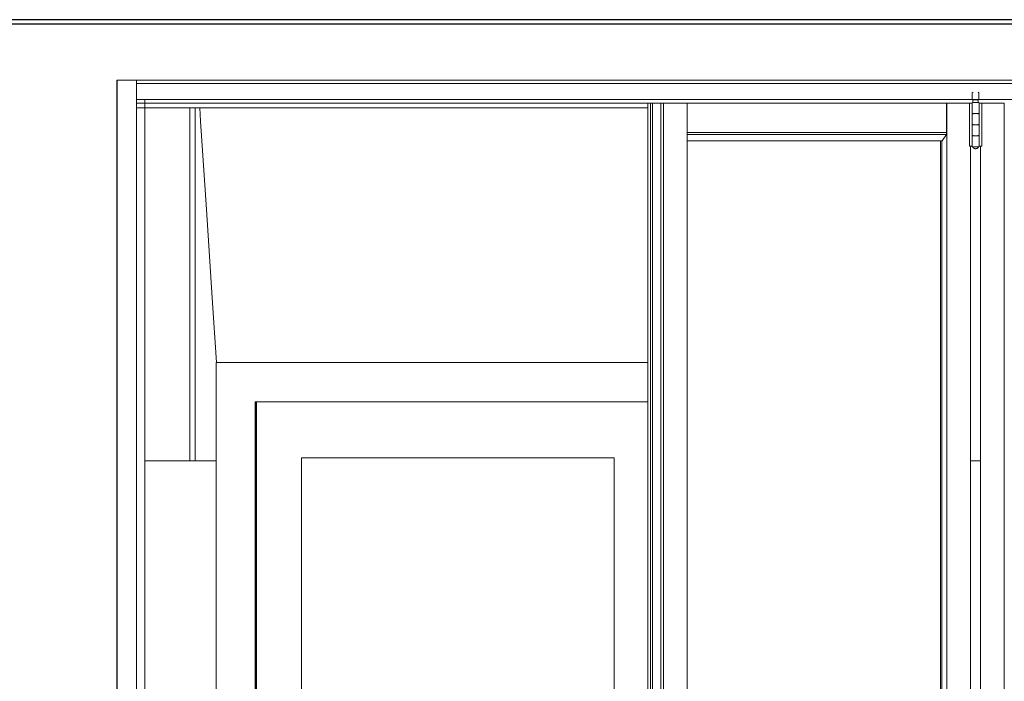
# Model space of a CAD drawing. Header units: inches. Extents: x 424 to 2043, y -237 to 445.
# Tile 722 of 965: x 858.05 to 860.28, y 213.6 to 215.1. Entities that reach past the tile are written whole.
import ezdxf

# ---------------------------------------------------------------- set-up
doc = ezdxf.new("R2010")
doc.units = ezdxf.units.IN
doc.header["$MEASUREMENT"] = 0
for name, color, linetype, lineweight in [('A-DOOR', 31, 'Continuous', 9), ('A-DOOR-FRAM', 31, 'Continuous', 9), ('A-GENM', 13, 'Continuous', 9), ('A-WALL', 113, 'Continuous', 9), ('S-STRS', 31, 'Continuous', 9)]:
    doc.layers.add(name, color=color, linetype=linetype, lineweight=lineweight)

# ---------------------------------------------------------------- blocks, each defined once
blk = doc.blocks.new('Generic Models 1 - Generic Models 1-135348-Section 1')
at = {"layer": 'A-GENM', "lineweight": 25}
blk.add_line((-87.4168, 0), (-119.6678, 0), dxfattribs=at)
blk = doc.blocks.new('Generic Models 7 - Generic Models 7-166682-Section 1')
at = {"layer": 'A-GENM', "lineweight": 25}
for p, q in [((-82.4615, 0), (-119.6678, 0)), ((-82.4615, -0.01), (-119.6678, -0.01))]:
    blk.add_line(p, q, dxfattribs=at)
blk = doc.blocks.new('M_Single-Louvered - 0914 x 2134mm-227719-Section 1')
at = {"layer": 'A-DOOR'}
for p, q in [((-118.3031, -0.866), (-118.3031, -2.937)), ((-118.2012, -1.958), (-118.2012, -0.993)), ((-118.2012, -0.993), (-117.4919, -0.993)), ((-118.201, -0.993), (-118.201, -1.958)), ((-117.4919, -0.993), (-117.4919, -1.958)), ((-117.4919, -1.958), (-118.2012, -1.958)), ((-118.2012, -2.746), (-118.2012, -2.136)), ((-118.2012, -2.136), (-117.4919, -2.136)), ((-118.201, -2.136), (-118.201, -2.746)), ((-117.4919, -2.136), (-117.4919, -2.746)), ((-117.4919, -2.746), (-118.2012, -2.746))]:
    blk.add_line(p, q, dxfattribs=at)
at = {"layer": 'A-DOOR-FRAM'}
for p, q in [((-117.4157, -0.777), (-118.395, -0.777)), ((-118.395, -0.777), (-118.395, -2.937)), ((-118.3061, -2.937), (-118.3061, -0.866)), ((-118.3061, -0.866), (-117.4157, -0.866)), ((-118.3053, -0.866), (-118.3053, -2.937))]:
    blk.add_line(p, q, dxfattribs=at)
blk = doc.blocks.new('5-panel_Bi-fold_external_door_10806 - Type 1-239811-Section 1')
at = {"layer": 'A-DOOR'}
for p, q in [((-118.6197, -0.137), (-118.6197, -3)), ((-118.5758, -0.1521), (-118.5757, -0.1479)), ((-118.5757, -0.145), (-118.5757, -0.137)), ((-118.5757, -0.137), (-118.5757, -0.145)), ((-113.6638, -0.145), (-118.5757, -0.145)), ((-118.5758, -0.1758), (-118.5758, -0.1579)), ((-118.5758, -0.1784), (-118.5758, -0.1773)), ((-116.6782, -0.164), (-116.6802, -0.166)), ((-116.6802, -0.166), (-116.6802, -0.1798)), ((-116.6647, -0.166), (-116.6667, -0.164)), ((-116.6647, -0.1798), (-116.6647, -0.166)), ((-118.5758, -0.181), (-113.6639, -0.181)), ((-118.5757, -0.181), (-118.5757, -2.9564)), ((-118.5755, -0.181), (-118.5755, -2.9564)), ((-118.5755, -0.2), (-118.5755, -0.1896)), ((-117.4157, -0.1896), (-118.5755, -0.1896)), ((-117.4157, -0.2), (-118.5755, -0.2)), ((-118.5565, -2.9564), (-118.5565, -0.181)), ((-117.4157, -0.189), (-117.4101, -0.189)), ((-117.4157, -0.189), (-117.4157, -2.95)), ((-117.4101, -0.189), (-117.4051, -0.189)), ((-117.4101, -0.189), (-117.4101, -2.95)), ((-117.4051, -0.189), (-117.3862, -0.189)), ((-117.4051, -0.189), (-117.4051, -1.6445)), ((-117.3862, -0.189), (-117.3805, -0.189)), ((-117.3862, -2.95), (-117.3862, -0.189)), ((-117.3805, -0.189), (-117.3265, -0.189)), ((-117.3805, -0.189), (-117.3805, -2.95)), ((-117.3265, -0.189), (-116.7383, -0.189)), ((-117.3265, -0.189), (-117.3265, -2.95)), ((-116.7383, -0.189), (-116.7383, -0.2554)), ((-116.7376, -0.189), (-116.6865, -0.189)), ((-116.7376, -2.95), (-116.7376, -0.189)), ((-116.6865, -0.189), (-116.6822, -0.189)), ((-116.6865, -0.287), (-116.6865, -0.189)), ((-116.6822, -0.189), (-116.6805, -0.189)), ((-116.6805, -0.189), (-116.6795, -0.189)), ((-116.6805, -0.287), (-116.6805, -0.189)), ((-116.6805, -0.189), (-116.6805, -0.212)), ((-116.6802, -0.1798), (-116.6785, -0.1815)), ((-116.6785, -0.1815), (-116.6785, -0.188)), ((-116.6725, -0.1815), (-116.6777, -0.1815)), ((-116.6725, -0.188), (-116.6776, -0.188)), ((-116.6673, -0.1815), (-116.6725, -0.1815)), ((-116.6673, -0.188), (-116.6725, -0.188)), ((-116.6665, -0.1815), (-116.6647, -0.1798)), ((-116.6665, -0.188), (-116.6665, -0.1815)), ((-116.6654, -0.189), (-116.6647, -0.189)), ((-116.6645, -0.212), (-116.6645, -0.189)), ((-116.6645, -0.189), (-116.6627, -0.189)), ((-116.6645, -0.189), (-116.6645, -0.287)), ((-116.6627, -0.189), (-116.6584, -0.189)), ((-116.6584, -0.189), (-116.6077, -0.189)), ((-116.6584, -0.189), (-116.6584, -0.287)), ((-116.6077, -2.95), (-116.6077, -0.189)), ((-116.6805, -0.214), (-116.6805, -0.237)), ((-116.6783, -0.214), (-116.6783, -0.212)), ((-116.6724, -0.213), (-116.6725, -0.213)), ((-116.6725, -0.213), (-116.6724, -0.213)), ((-116.6666, -0.212), (-116.6666, -0.214)), ((-116.6645, -0.237), (-116.6645, -0.214)), ((-116.6805, -0.239), (-116.6805, -0.262)), ((-116.6783, -0.239), (-116.6783, -0.237)), ((-116.6724, -0.238), (-116.6725, -0.238)), ((-116.6725, -0.238), (-116.6724, -0.238)), ((-116.6666, -0.237), (-116.6666, -0.239)), ((-116.6645, -0.262), (-116.6645, -0.239)), ((-117.3265, -0.2554), (-116.7383, -0.2554)), ((-117.3265, -0.2604), (-116.7384, -0.2604)), ((-116.7384, -0.2604), (-116.7481, -0.2743)), ((-116.7383, -0.2554), (-116.7384, -0.2604)), ((-116.6805, -0.264), (-116.6805, -0.287)), ((-116.6783, -0.264), (-116.6783, -0.262)), ((-116.6724, -0.263), (-116.6725, -0.263)), ((-116.6725, -0.263), (-116.6724, -0.263)), ((-116.6666, -0.262), (-116.6666, -0.264)), ((-116.6645, -0.287), (-116.6645, -0.264)), ((-117.3265, -0.2743), (-116.7481, -0.2743)), ((-116.7523, -2.8352), (-116.7523, -0.2743)), ((-116.7487, -2.8352), (-116.7487, -0.2743)), ((-116.6822, -0.287), (-116.6865, -0.287)), ((-116.6836, -2.852), (-116.6836, -0.287)), ((-116.6805, -0.287), (-116.6822, -0.287)), ((-116.6795, -0.287), (-116.6805, -0.287)), ((-116.6725, -0.288), (-116.6785, -0.288)), ((-116.6664, -0.288), (-116.6725, -0.288)), ((-116.6647, -0.287), (-116.6654, -0.287)), ((-116.6627, -0.287), (-116.6645, -0.287)), ((-116.6584, -0.287), (-116.6627, -0.287)), ((-116.6612, -2.852), (-116.6612, -0.287))]:
    blk.add_line(p, q, dxfattribs=at)
at = {"layer": 'A-DOOR', "flags": 128}
for points in [[(-116.6805, -0.189), (-116.6805, -0.189), (-116.6805, -0.1889), (-116.6805, -0.1889), (-116.6805, -0.1888), (-116.6804, -0.1888), (-116.6804, -0.1888), (-116.6804, -0.1887), (-116.6804, -0.1887), (-116.6804, -0.1886), (-116.6804, -0.1886), (-116.6804, -0.1886), (-116.6804, -0.1885), (-116.6803, -0.1885), (-116.6803, -0.1885), (-116.6803, -0.1884), (-116.6803, -0.1884), (-116.6802, -0.1884), (-116.6802, -0.1883), (-116.6802, -0.1883), (-116.6802, -0.1883), (-116.6801, -0.1883), (-116.6801, -0.1882), (-116.6801, -0.1882), (-116.68, -0.1882), (-116.68, -0.1882), (-116.68, -0.1881), (-116.6799, -0.1881), (-116.6799, -0.1881), (-116.6799, -0.1881), (-116.6798, -0.1881), (-116.6798, -0.1881), (-116.6798, -0.188), (-116.6797, -0.188), (-116.6797, -0.188), (-116.6796, -0.188), (-116.6796, -0.188), (-116.6796, -0.188), (-116.6795, -0.188), (-116.6795, -0.188), (-116.6795, -0.188)], [(-116.6725, -0.188), (-116.6728, -0.188), (-116.6731, -0.188), (-116.6733, -0.188), (-116.6736, -0.188), (-116.6739, -0.188), (-116.6742, -0.188), (-116.6744, -0.188), (-116.6747, -0.188), (-116.675, -0.188), (-116.6752, -0.188), (-116.6755, -0.188), (-116.6757, -0.188), (-116.676, -0.188), (-116.6762, -0.188), (-116.6764, -0.188), (-116.6767, -0.188), (-116.6769, -0.188), (-116.6771, -0.188), (-116.6773, -0.188), (-116.6775, -0.188), (-116.6777, -0.188), (-116.6779, -0.188), (-116.6781, -0.188), (-116.6782, -0.188), (-116.6784, -0.188), (-116.6785, -0.188), (-116.6787, -0.188), (-116.6788, -0.188), (-116.6789, -0.188), (-116.679, -0.188), (-116.6791, -0.188), (-116.6792, -0.188), (-116.6793, -0.188), (-116.6793, -0.188), (-116.6794, -0.188), (-116.6794, -0.188), (-116.6794, -0.188), (-116.6795, -0.188), (-116.6795, -0.188)], [(-116.6795, -0.188), (-116.6795, -0.188), (-116.6794, -0.188), (-116.6794, -0.188), (-116.6794, -0.188), (-116.6793, -0.188), (-116.6793, -0.188), (-116.6792, -0.188), (-116.6791, -0.188), (-116.679, -0.188), (-116.6789, -0.188), (-116.6788, -0.188), (-116.6787, -0.188), (-116.6785, -0.188), (-116.6784, -0.188), (-116.6782, -0.188), (-116.6781, -0.188), (-116.6779, -0.188), (-116.6777, -0.188)], [(-116.6655, -0.188), (-116.6655, -0.188), (-116.6655, -0.188), (-116.6655, -0.188), (-116.6656, -0.188), (-116.6656, -0.188), (-116.6657, -0.188), (-116.6657, -0.188), (-116.6658, -0.188), (-116.6659, -0.188), (-116.666, -0.188), (-116.6661, -0.188), (-116.6663, -0.188), (-116.6664, -0.188), (-116.6665, -0.188), (-116.6667, -0.188), (-116.6669, -0.188), (-116.667, -0.188), (-116.6672, -0.188), (-116.6674, -0.188), (-116.6676, -0.188), (-116.6678, -0.188), (-116.668, -0.188), (-116.6682, -0.188), (-116.6685, -0.188), (-116.6687, -0.188), (-116.6689, -0.188), (-116.6692, -0.188), (-116.6694, -0.188), (-116.6697, -0.188), (-116.6699, -0.188), (-116.6702, -0.188), (-116.6705, -0.188), (-116.6707, -0.188), (-116.671, -0.188), (-116.6713, -0.188), (-116.6716, -0.188), (-116.6718, -0.188), (-116.6721, -0.188), (-116.6724, -0.188), (-116.6725, -0.188)], [(-116.6672, -0.188), (-116.6671, -0.188), (-116.6669, -0.188), (-116.6667, -0.188), (-116.6666, -0.188), (-116.6664, -0.188), (-116.6663, -0.188), (-116.6662, -0.188), (-116.666, -0.188), (-116.6659, -0.188), (-116.6658, -0.188), (-116.6658, -0.188), (-116.6657, -0.188), (-116.6656, -0.188), (-116.6656, -0.188), (-116.6655, -0.188), (-116.6655, -0.188), (-116.6655, -0.188), (-116.6655, -0.188)], [(-116.6655, -0.188), (-116.6654, -0.188), (-116.6654, -0.188), (-116.6653, -0.188), (-116.6653, -0.188), (-116.6653, -0.188), (-116.6652, -0.188), (-116.6652, -0.188), (-116.6652, -0.1881), (-116.6651, -0.1881), (-116.6651, -0.1881), (-116.665, -0.1881), (-116.665, -0.1881), (-116.665, -0.1881), (-116.6649, -0.1882), (-116.6649, -0.1882), (-116.6649, -0.1882), (-116.6648, -0.1882), (-116.6648, -0.1882), (-116.6648, -0.1883), (-116.6647, -0.1883), (-116.6647, -0.1883), (-116.6647, -0.1884), (-116.6647, -0.1884), (-116.6646, -0.1884), (-116.6646, -0.1885), (-116.6646, -0.1885), (-116.6646, -0.1885), (-116.6646, -0.1886), (-116.6645, -0.1886), (-116.6645, -0.1886), (-116.6645, -0.1887), (-116.6645, -0.1887), (-116.6645, -0.1888), (-116.6645, -0.1888), (-116.6645, -0.1888), (-116.6645, -0.1889), (-116.6645, -0.1889), (-116.6645, -0.1889), (-116.6645, -0.189), (-116.6645, -0.189)], [(-116.6795, -0.213), (-116.6795, -0.213), (-116.6795, -0.213), (-116.6796, -0.213), (-116.6796, -0.213), (-116.6797, -0.213), (-116.6797, -0.213), (-116.6797, -0.213), (-116.6798, -0.2129), (-116.6798, -0.2129), (-116.6799, -0.2129), (-116.6799, -0.2129), (-116.6799, -0.2129), (-116.68, -0.2129), (-116.68, -0.2128), (-116.68, -0.2128), (-116.6801, -0.2128), (-116.6801, -0.2128), (-116.6801, -0.2128), (-116.6802, -0.2127), (-116.6802, -0.2127), (-116.6802, -0.2127), (-116.6802, -0.2126), (-116.6803, -0.2126), (-116.6803, -0.2126), (-116.6803, -0.2125), (-116.6803, -0.2125), (-116.6803, -0.2125), (-116.6804, -0.2124), (-116.6804, -0.2124), (-116.6804, -0.2124), (-116.6804, -0.2123), (-116.6804, -0.2123), (-116.6804, -0.2122), (-116.6804, -0.2122), (-116.6805, -0.2122), (-116.6805, -0.2121), (-116.6805, -0.2121), (-116.6805, -0.2121), (-116.6805, -0.212), (-116.6805, -0.212)], [(-116.6805, -0.214), (-116.6805, -0.214), (-116.6805, -0.2139), (-116.6805, -0.2139), (-116.6805, -0.2138), (-116.6804, -0.2138), (-116.6804, -0.2138), (-116.6804, -0.2137), (-116.6804, -0.2137), (-116.6804, -0.2136), (-116.6804, -0.2136), (-116.6804, -0.2136), (-116.6804, -0.2135), (-116.6803, -0.2135), (-116.6803, -0.2135), (-116.6803, -0.2134), (-116.6803, -0.2134), (-116.6802, -0.2134), (-116.6802, -0.2133), (-116.6802, -0.2133), (-116.6802, -0.2133), (-116.6801, -0.2133), (-116.6801, -0.2132), (-116.6801, -0.2132), (-116.68, -0.2132), (-116.68, -0.2132), (-116.68, -0.2131), (-116.6799, -0.2131), (-116.6799, -0.2131), (-116.6799, -0.2131), (-116.6798, -0.2131), (-116.6798, -0.2131), (-116.6798, -0.213), (-116.6797, -0.213), (-116.6797, -0.213), (-116.6796, -0.213), (-116.6796, -0.213), (-116.6796, -0.213), (-116.6795, -0.213), (-116.6795, -0.213), (-116.6795, -0.213)], [(-116.6725, -0.213), (-116.6728, -0.213), (-116.6731, -0.213), (-116.6733, -0.213), (-116.6736, -0.213), (-116.6739, -0.213), (-116.6742, -0.213), (-116.6744, -0.213), (-116.6747, -0.213), (-116.675, -0.213), (-116.6752, -0.213), (-116.6755, -0.213), (-116.6757, -0.213), (-116.676, -0.213), (-116.6762, -0.213), (-116.6764, -0.213), (-116.6767, -0.213), (-116.6769, -0.213), (-116.6771, -0.213), (-116.6773, -0.213), (-116.6775, -0.213), (-116.6777, -0.213), (-116.6779, -0.213), (-116.6781, -0.213), (-116.6782, -0.213), (-116.6784, -0.213), (-116.6785, -0.213), (-116.6787, -0.213), (-116.6788, -0.213), (-116.6789, -0.213), (-116.679, -0.213), (-116.6791, -0.213), (-116.6792, -0.213), (-116.6793, -0.213), (-116.6793, -0.213), (-116.6794, -0.213), (-116.6794, -0.213), (-116.6794, -0.213), (-116.6795, -0.213), (-116.6795, -0.213)], [(-116.6795, -0.213), (-116.6795, -0.213), (-116.6794, -0.213), (-116.6794, -0.213), (-116.6794, -0.213), (-116.6793, -0.213), (-116.6793, -0.213), (-116.6792, -0.213), (-116.6791, -0.213), (-116.679, -0.213), (-116.6789, -0.213), (-116.6788, -0.213), (-116.6787, -0.213), (-116.6785, -0.213), (-116.6784, -0.213), (-116.6782, -0.213), (-116.6781, -0.213), (-116.6779, -0.213), (-116.6777, -0.213), (-116.6775, -0.213), (-116.6773, -0.213), (-116.6771, -0.213), (-116.6769, -0.213), (-116.6767, -0.213), (-116.6765, -0.213), (-116.6762, -0.213), (-116.676, -0.213), (-116.6758, -0.213), (-116.6755, -0.213), (-116.6753, -0.213), (-116.675, -0.213), (-116.6747, -0.213), (-116.6745, -0.213), (-116.6742, -0.213), (-116.6739, -0.213), (-116.6737, -0.213), (-116.6734, -0.213), (-116.6731, -0.213), (-116.6728, -0.213), (-116.6725, -0.213), (-116.6724, -0.213)], [(-116.6724, -0.213), (-116.6727, -0.213), (-116.673, -0.213), (-116.6733, -0.213), (-116.6736, -0.213), (-116.6738, -0.213), (-116.6741, -0.213), (-116.6744, -0.213), (-116.6746, -0.213), (-116.6749, -0.213), (-116.6752, -0.213), (-116.6754, -0.213), (-116.6757, -0.213), (-116.6759, -0.213), (-116.6762, -0.213), (-116.6764, -0.213), (-116.6766, -0.213), (-116.6768, -0.213), (-116.6771, -0.213), (-116.6773, -0.213), (-116.6775, -0.213), (-116.6777, -0.213), (-116.6778, -0.213), (-116.678, -0.213), (-116.6782, -0.213), (-116.6783, -0.213), (-116.6785, -0.213), (-116.6786, -0.213), (-116.6788, -0.213), (-116.6789, -0.213), (-116.679, -0.213), (-116.6791, -0.213), (-116.6792, -0.213), (-116.6792, -0.213), (-116.6793, -0.213), (-116.6794, -0.213), (-116.6794, -0.213), (-116.6794, -0.213), (-116.6795, -0.213), (-116.6795, -0.213)], [(-116.6795, -0.213), (-116.6795, -0.213), (-116.6794, -0.213), (-116.6794, -0.213), (-116.6794, -0.213), (-116.6793, -0.213), (-116.6793, -0.213), (-116.6792, -0.213), (-116.6791, -0.213), (-116.679, -0.213), (-116.6789, -0.213), (-116.6788, -0.213), (-116.6787, -0.213), (-116.6785, -0.213), (-116.6784, -0.213), (-116.6782, -0.213), (-116.6781, -0.213), (-116.6779, -0.213), (-116.6777, -0.213), (-116.6775, -0.213), (-116.6773, -0.213), (-116.6771, -0.213), (-116.6769, -0.213), (-116.6767, -0.213), (-116.6765, -0.213), (-116.6762, -0.213), (-116.676, -0.213), (-116.6758, -0.213), (-116.6755, -0.213), (-116.6753, -0.213), (-116.675, -0.213), (-116.6747, -0.213), (-116.6745, -0.213), (-116.6742, -0.213), (-116.6739, -0.213), (-116.6737, -0.213), (-116.6734, -0.213), (-116.6731, -0.213), (-116.6728, -0.213), (-116.6725, -0.213), (-116.6725, -0.213)], [(-116.6655, -0.213), (-116.6655, -0.213), (-116.6655, -0.213), (-116.6655, -0.213), (-116.6656, -0.213), (-116.6656, -0.213), (-116.6657, -0.213), (-116.6657, -0.213), (-116.6658, -0.213), (-116.6659, -0.213), (-116.666, -0.213), (-116.6661, -0.213), (-116.6663, -0.213), (-116.6664, -0.213), (-116.6665, -0.213), (-116.6667, -0.213), (-116.6669, -0.213), (-116.667, -0.213), (-116.6672, -0.213), (-116.6674, -0.213), (-116.6676, -0.213), (-116.6678, -0.213), (-116.668, -0.213), (-116.6682, -0.213), (-116.6685, -0.213), (-116.6687, -0.213), (-116.6689, -0.213), (-116.6692, -0.213), (-116.6694, -0.213), (-116.6697, -0.213), (-116.6699, -0.213), (-116.6702, -0.213), (-116.6705, -0.213), (-116.6707, -0.213), (-116.671, -0.213), (-116.6713, -0.213), (-116.6716, -0.213), (-116.6718, -0.213), (-116.6721, -0.213), (-116.6724, -0.213), (-116.6725, -0.213)], [(-116.6725, -0.213), (-116.6722, -0.213), (-116.6719, -0.213), (-116.6717, -0.213), (-116.6714, -0.213), (-116.6711, -0.213), (-116.6708, -0.213), (-116.6706, -0.213), (-116.6703, -0.213), (-116.67, -0.213), (-116.6698, -0.213), (-116.6695, -0.213), (-116.6693, -0.213), (-116.669, -0.213), (-116.6688, -0.213), (-116.6685, -0.213), (-116.6683, -0.213), (-116.6681, -0.213), (-116.6679, -0.213), (-116.6677, -0.213), (-116.6675, -0.213), (-116.6673, -0.213), (-116.6671, -0.213), (-116.6669, -0.213), (-116.6667, -0.213), (-116.6666, -0.213), (-116.6664, -0.213), (-116.6663, -0.213), (-116.6662, -0.213), (-116.6661, -0.213), (-116.666, -0.213), (-116.6659, -0.213), (-116.6658, -0.213), (-116.6657, -0.213), (-116.6656, -0.213), (-116.6656, -0.213), (-116.6655, -0.213), (-116.6655, -0.213), (-116.6655, -0.213), (-116.6655, -0.213)], [(-116.6724, -0.213), (-116.6722, -0.213), (-116.6719, -0.213), (-116.6716, -0.213), (-116.6713, -0.213), (-116.671, -0.213), (-116.6708, -0.213), (-116.6705, -0.213), (-116.6702, -0.213), (-116.67, -0.213), (-116.6697, -0.213), (-116.6695, -0.213), (-116.6692, -0.213), (-116.669, -0.213), (-116.6687, -0.213), (-116.6685, -0.213), (-116.6683, -0.213), (-116.668, -0.213), (-116.6678, -0.213), (-116.6676, -0.213), (-116.6674, -0.213), (-116.6672, -0.213), (-116.6671, -0.213), (-116.6669, -0.213), (-116.6667, -0.213), (-116.6666, -0.213), (-116.6664, -0.213), (-116.6663, -0.213), (-116.6662, -0.213), (-116.666, -0.213), (-116.6659, -0.213), (-116.6658, -0.213), (-116.6658, -0.213), (-116.6657, -0.213), (-116.6656, -0.213), (-116.6656, -0.213), (-116.6655, -0.213), (-116.6655, -0.213), (-116.6655, -0.213), (-116.6655, -0.213)], [(-116.6655, -0.213), (-116.6655, -0.213), (-116.6655, -0.213), (-116.6655, -0.213), (-116.6656, -0.213), (-116.6656, -0.213), (-116.6657, -0.213), (-116.6657, -0.213), (-116.6658, -0.213), (-116.6659, -0.213), (-116.666, -0.213), (-116.6661, -0.213), (-116.6663, -0.213), (-116.6664, -0.213), (-116.6665, -0.213), (-116.6667, -0.213), (-116.6669, -0.213), (-116.667, -0.213), (-116.6672, -0.213), (-116.6674, -0.213), (-116.6676, -0.213), (-116.6678, -0.213), (-116.668, -0.213), (-116.6682, -0.213), (-116.6685, -0.213), (-116.6687, -0.213), (-116.6689, -0.213), (-116.6692, -0.213), (-116.6694, -0.213), (-116.6697, -0.213), (-116.6699, -0.213), (-116.6702, -0.213), (-116.6705, -0.213), (-116.6707, -0.213), (-116.671, -0.213), (-116.6713, -0.213), (-116.6716, -0.213), (-116.6718, -0.213), (-116.6721, -0.213), (-116.6724, -0.213), (-116.6724, -0.213)], [(-116.6645, -0.212), (-116.6645, -0.212), (-116.6645, -0.2121), (-116.6645, -0.2121), (-116.6645, -0.2122), (-116.6645, -0.2122), (-116.6645, -0.2122), (-116.6645, -0.2123), (-116.6645, -0.2123), (-116.6645, -0.2124), (-116.6645, -0.2124), (-116.6646, -0.2124), (-116.6646, -0.2125), (-116.6646, -0.2125), (-116.6646, -0.2125), (-116.6646, -0.2126), (-116.6647, -0.2126), (-116.6647, -0.2126), (-116.6647, -0.2127), (-116.6647, -0.2127), (-116.6648, -0.2127), (-116.6648, -0.2127), (-116.6648, -0.2128), (-116.6649, -0.2128), (-116.6649, -0.2128), (-116.6649, -0.2128), (-116.665, -0.2129), (-116.665, -0.2129), (-116.665, -0.2129), (-116.6651, -0.2129), (-116.6651, -0.2129), (-116.6651, -0.2129), (-116.6652, -0.213), (-116.6652, -0.213), (-116.6653, -0.213), (-116.6653, -0.213), (-116.6653, -0.213), (-116.6654, -0.213), (-116.6654, -0.213), (-116.6655, -0.213), (-116.6655, -0.213)], [(-116.6655, -0.213), (-116.6654, -0.213), (-116.6654, -0.213), (-116.6653, -0.213), (-116.6653, -0.213), (-116.6653, -0.213), (-116.6652, -0.213), (-116.6652, -0.213), (-116.6652, -0.2131), (-116.6651, -0.2131), (-116.6651, -0.2131), (-116.665, -0.2131), (-116.665, -0.2131), (-116.665, -0.2131), (-116.6649, -0.2132), (-116.6649, -0.2132), (-116.6649, -0.2132), (-116.6648, -0.2132), (-116.6648, -0.2132), (-116.6648, -0.2133), (-116.6647, -0.2133), (-116.6647, -0.2133), (-116.6647, -0.2134), (-116.6647, -0.2134), (-116.6646, -0.2134), (-116.6646, -0.2135), (-116.6646, -0.2135), (-116.6646, -0.2135), (-116.6646, -0.2136), (-116.6645, -0.2136), (-116.6645, -0.2136), (-116.6645, -0.2137), (-116.6645, -0.2137), (-116.6645, -0.2138), (-116.6645, -0.2138), (-116.6645, -0.2138), (-116.6645, -0.2139), (-116.6645, -0.2139), (-116.6645, -0.2139), (-116.6645, -0.214), (-116.6645, -0.214)], [(-116.6795, -0.238), (-116.6795, -0.238), (-116.6795, -0.238), (-116.6796, -0.238), (-116.6796, -0.238), (-116.6797, -0.238), (-116.6797, -0.238), (-116.6797, -0.238), (-116.6798, -0.2379), (-116.6798, -0.2379), (-116.6799, -0.2379), (-116.6799, -0.2379), (-116.6799, -0.2379), (-116.68, -0.2379), (-116.68, -0.2378), (-116.68, -0.2378), (-116.6801, -0.2378), (-116.6801, -0.2378), (-116.6801, -0.2378), (-116.6802, -0.2377), (-116.6802, -0.2377), (-116.6802, -0.2377), (-116.6802, -0.2376), (-116.6803, -0.2376), (-116.6803, -0.2376), (-116.6803, -0.2375), (-116.6803, -0.2375), (-116.6803, -0.2375), (-116.6804, -0.2374), (-116.6804, -0.2374), (-116.6804, -0.2374), (-116.6804, -0.2373), (-116.6804, -0.2373), (-116.6804, -0.2372), (-116.6804, -0.2372), (-116.6805, -0.2372), (-116.6805, -0.2371), (-116.6805, -0.2371), (-116.6805, -0.2371), (-116.6805, -0.237), (-116.6805, -0.237)], [(-116.6805, -0.239), (-116.6805, -0.239), (-116.6805, -0.2389), (-116.6805, -0.2389), (-116.6805, -0.2388), (-116.6804, -0.2388), (-116.6804, -0.2388), (-116.6804, -0.2387), (-116.6804, -0.2387), (-116.6804, -0.2386), (-116.6804, -0.2386), (-116.6804, -0.2386), (-116.6804, -0.2385), (-116.6803, -0.2385), (-116.6803, -0.2385), (-116.6803, -0.2384), (-116.6803, -0.2384), (-116.6802, -0.2384), (-116.6802, -0.2383), (-116.6802, -0.2383), (-116.6802, -0.2383), (-116.6801, -0.2383), (-116.6801, -0.2382), (-116.6801, -0.2382), (-116.68, -0.2382), (-116.68, -0.2382), (-116.68, -0.2381), (-116.6799, -0.2381), (-116.6799, -0.2381), (-116.6799, -0.2381), (-116.6798, -0.2381), (-116.6798, -0.2381), (-116.6798, -0.238), (-116.6797, -0.238), (-116.6797, -0.238), (-116.6796, -0.238), (-116.6796, -0.238), (-116.6796, -0.238), (-116.6795, -0.238), (-116.6795, -0.238), (-116.6795, -0.238)], [(-116.6725, -0.238), (-116.6728, -0.238), (-116.6731, -0.238), (-116.6733, -0.238), (-116.6736, -0.238), (-116.6739, -0.238), (-116.6742, -0.238), (-116.6744, -0.238), (-116.6747, -0.238), (-116.675, -0.238), (-116.6752, -0.238), (-116.6755, -0.238), (-116.6757, -0.238), (-116.676, -0.238), (-116.6762, -0.238), (-116.6764, -0.238), (-116.6767, -0.238), (-116.6769, -0.238), (-116.6771, -0.238), (-116.6773, -0.238), (-116.6775, -0.238), (-116.6777, -0.238), (-116.6779, -0.238), (-116.6781, -0.238), (-116.6782, -0.238), (-116.6784, -0.238), (-116.6785, -0.238), (-116.6787, -0.238), (-116.6788, -0.238), (-116.6789, -0.238), (-116.679, -0.238), (-116.6791, -0.238), (-116.6792, -0.238), (-116.6793, -0.238), (-116.6793, -0.238), (-116.6794, -0.238), (-116.6794, -0.238), (-116.6794, -0.238), (-116.6795, -0.238), (-116.6795, -0.238)], [(-116.6795, -0.238), (-116.6795, -0.238), (-116.6794, -0.238), (-116.6794, -0.238), (-116.6794, -0.238), (-116.6793, -0.238), (-116.6793, -0.238), (-116.6792, -0.238), (-116.6791, -0.238), (-116.679, -0.238), (-116.6789, -0.238), (-116.6788, -0.238), (-116.6787, -0.238), (-116.6785, -0.238), (-116.6784, -0.238), (-116.6782, -0.238), (-116.6781, -0.238), (-116.6779, -0.238), (-116.6777, -0.238), (-116.6775, -0.238), (-116.6773, -0.238), (-116.6771, -0.238), (-116.6769, -0.238), (-116.6767, -0.238), (-116.6765, -0.238), (-116.6762, -0.238), (-116.676, -0.238), (-116.6758, -0.238), (-116.6755, -0.238), (-116.6753, -0.238), (-116.675, -0.238), (-116.6747, -0.238), (-116.6745, -0.238), (-116.6742, -0.238), (-116.6739, -0.238), (-116.6737, -0.238), (-116.6734, -0.238), (-116.6731, -0.238), (-116.6728, -0.238), (-116.6725, -0.238), (-116.6724, -0.238)], [(-116.6724, -0.238), (-116.6727, -0.238), (-116.673, -0.238), (-116.6733, -0.238), (-116.6736, -0.238), (-116.6738, -0.238), (-116.6741, -0.238), (-116.6744, -0.238), (-116.6746, -0.238), (-116.6749, -0.238), (-116.6752, -0.238), (-116.6754, -0.238), (-116.6757, -0.238), (-116.6759, -0.238), (-116.6762, -0.238), (-116.6764, -0.238), (-116.6766, -0.238), (-116.6768, -0.238), (-116.6771, -0.238), (-116.6773, -0.238), (-116.6775, -0.238), (-116.6777, -0.238), (-116.6778, -0.238), (-116.678, -0.238), (-116.6782, -0.238), (-116.6783, -0.238), (-116.6785, -0.238), (-116.6786, -0.238), (-116.6788, -0.238), (-116.6789, -0.238), (-116.679, -0.238), (-116.6791, -0.238), (-116.6792, -0.238), (-116.6792, -0.238), (-116.6793, -0.238), (-116.6794, -0.238), (-116.6794, -0.238), (-116.6794, -0.238), (-116.6795, -0.238), (-116.6795, -0.238)], [(-116.6795, -0.238), (-116.6795, -0.238), (-116.6794, -0.238), (-116.6794, -0.238), (-116.6794, -0.238), (-116.6793, -0.238), (-116.6793, -0.238), (-116.6792, -0.238), (-116.6791, -0.238), (-116.679, -0.238), (-116.6789, -0.238), (-116.6788, -0.238), (-116.6787, -0.238), (-116.6785, -0.238), (-116.6784, -0.238), (-116.6782, -0.238), (-116.6781, -0.238), (-116.6779, -0.238), (-116.6777, -0.238), (-116.6775, -0.238), (-116.6773, -0.238), (-116.6771, -0.238), (-116.6769, -0.238), (-116.6767, -0.238), (-116.6765, -0.238), (-116.6762, -0.238), (-116.676, -0.238), (-116.6758, -0.238), (-116.6755, -0.238), (-116.6753, -0.238), (-116.675, -0.238), (-116.6747, -0.238), (-116.6745, -0.238), (-116.6742, -0.238), (-116.6739, -0.238), (-116.6737, -0.238), (-116.6734, -0.238), (-116.6731, -0.238), (-116.6728, -0.238), (-116.6725, -0.238), (-116.6725, -0.238)], [(-116.6655, -0.238), (-116.6655, -0.238), (-116.6655, -0.238), (-116.6655, -0.238), (-116.6656, -0.238), (-116.6656, -0.238), (-116.6657, -0.238), (-116.6657, -0.238), (-116.6658, -0.238), (-116.6659, -0.238), (-116.666, -0.238), (-116.6661, -0.238), (-116.6663, -0.238), (-116.6664, -0.238), (-116.6665, -0.238), (-116.6667, -0.238), (-116.6669, -0.238), (-116.667, -0.238), (-116.6672, -0.238), (-116.6674, -0.238), (-116.6676, -0.238), (-116.6678, -0.238), (-116.668, -0.238), (-116.6682, -0.238), (-116.6685, -0.238), (-116.6687, -0.238), (-116.6689, -0.238), (-116.6692, -0.238), (-116.6694, -0.238), (-116.6697, -0.238), (-116.6699, -0.238), (-116.6702, -0.238), (-116.6705, -0.238), (-116.6707, -0.238), (-116.671, -0.238), (-116.6713, -0.238), (-116.6716, -0.238), (-116.6718, -0.238), (-116.6721, -0.238), (-116.6724, -0.238), (-116.6725, -0.238)], [(-116.6725, -0.238), (-116.6722, -0.238), (-116.6719, -0.238), (-116.6717, -0.238), (-116.6714, -0.238), (-116.6711, -0.238), (-116.6708, -0.238), (-116.6706, -0.238), (-116.6703, -0.238), (-116.67, -0.238), (-116.6698, -0.238), (-116.6695, -0.238), (-116.6693, -0.238), (-116.669, -0.238), (-116.6688, -0.238), (-116.6685, -0.238), (-116.6683, -0.238), (-116.6681, -0.238), (-116.6679, -0.238), (-116.6677, -0.238), (-116.6675, -0.238), (-116.6673, -0.238), (-116.6671, -0.238), (-116.6669, -0.238), (-116.6667, -0.238), (-116.6666, -0.238), (-116.6664, -0.238), (-116.6663, -0.238), (-116.6662, -0.238), (-116.6661, -0.238), (-116.666, -0.238), (-116.6659, -0.238), (-116.6658, -0.238), (-116.6657, -0.238), (-116.6656, -0.238), (-116.6656, -0.238), (-116.6655, -0.238), (-116.6655, -0.238), (-116.6655, -0.238), (-116.6655, -0.238)], [(-116.6724, -0.238), (-116.6722, -0.238), (-116.6719, -0.238), (-116.6716, -0.238), (-116.6713, -0.238), (-116.671, -0.238), (-116.6708, -0.238), (-116.6705, -0.238), (-116.6702, -0.238), (-116.67, -0.238), (-116.6697, -0.238), (-116.6695, -0.238), (-116.6692, -0.238), (-116.669, -0.238), (-116.6687, -0.238), (-116.6685, -0.238), (-116.6683, -0.238), (-116.668, -0.238), (-116.6678, -0.238), (-116.6676, -0.238), (-116.6674, -0.238), (-116.6672, -0.238), (-116.6671, -0.238), (-116.6669, -0.238), (-116.6667, -0.238), (-116.6666, -0.238), (-116.6664, -0.238), (-116.6663, -0.238), (-116.6662, -0.238), (-116.666, -0.238), (-116.6659, -0.238), (-116.6658, -0.238), (-116.6658, -0.238), (-116.6657, -0.238), (-116.6656, -0.238), (-116.6656, -0.238), (-116.6655, -0.238), (-116.6655, -0.238), (-116.6655, -0.238), (-116.6655, -0.238)], [(-116.6655, -0.238), (-116.6655, -0.238), (-116.6655, -0.238), (-116.6655, -0.238), (-116.6656, -0.238), (-116.6656, -0.238), (-116.6657, -0.238), (-116.6657, -0.238), (-116.6658, -0.238), (-116.6659, -0.238), (-116.666, -0.238), (-116.6661, -0.238), (-116.6663, -0.238), (-116.6664, -0.238), (-116.6665, -0.238), (-116.6667, -0.238), (-116.6669, -0.238), (-116.667, -0.238), (-116.6672, -0.238), (-116.6674, -0.238), (-116.6676, -0.238), (-116.6678, -0.238), (-116.668, -0.238), (-116.6682, -0.238), (-116.6685, -0.238), (-116.6687, -0.238), (-116.6689, -0.238), (-116.6692, -0.238), (-116.6694, -0.238), (-116.6697, -0.238), (-116.6699, -0.238), (-116.6702, -0.238), (-116.6705, -0.238), (-116.6707, -0.238), (-116.671, -0.238), (-116.6713, -0.238), (-116.6716, -0.238), (-116.6718, -0.238), (-116.6721, -0.238), (-116.6724, -0.238), (-116.6724, -0.238)], [(-116.6645, -0.237), (-116.6645, -0.237), (-116.6645, -0.2371), (-116.6645, -0.2371), (-116.6645, -0.2372), (-116.6645, -0.2372), (-116.6645, -0.2372), (-116.6645, -0.2373), (-116.6645, -0.2373), (-116.6645, -0.2374), (-116.6645, -0.2374), (-116.6646, -0.2374), (-116.6646, -0.2375), (-116.6646, -0.2375), (-116.6646, -0.2375), (-116.6646, -0.2376), (-116.6647, -0.2376), (-116.6647, -0.2376), (-116.6647, -0.2377), (-116.6647, -0.2377), (-116.6648, -0.2377), (-116.6648, -0.2377), (-116.6648, -0.2378), (-116.6649, -0.2378), (-116.6649, -0.2378), (-116.6649, -0.2378), (-116.665, -0.2379), (-116.665, -0.2379), (-116.665, -0.2379), (-116.6651, -0.2379), (-116.6651, -0.2379), (-116.6651, -0.2379), (-116.6652, -0.238), (-116.6652, -0.238), (-116.6653, -0.238), (-116.6653, -0.238), (-116.6653, -0.238), (-116.6654, -0.238), (-116.6654, -0.238), (-116.6655, -0.238), (-116.6655, -0.238)], [(-116.6655, -0.238), (-116.6654, -0.238), (-116.6654, -0.238), (-116.6653, -0.238), (-116.6653, -0.238), (-116.6653, -0.238), (-116.6652, -0.238), (-116.6652, -0.238), (-116.6652, -0.2381), (-116.6651, -0.2381), (-116.6651, -0.2381), (-116.665, -0.2381), (-116.665, -0.2381), (-116.665, -0.2381), (-116.6649, -0.2382), (-116.6649, -0.2382), (-116.6649, -0.2382), (-116.6648, -0.2382), (-116.6648, -0.2382), (-116.6648, -0.2383), (-116.6647, -0.2383), (-116.6647, -0.2383), (-116.6647, -0.2384), (-116.6647, -0.2384), (-116.6646, -0.2384), (-116.6646, -0.2385), (-116.6646, -0.2385), (-116.6646, -0.2385), (-116.6646, -0.2386), (-116.6645, -0.2386), (-116.6645, -0.2386), (-116.6645, -0.2387), (-116.6645, -0.2387), (-116.6645, -0.2388), (-116.6645, -0.2388), (-116.6645, -0.2388), (-116.6645, -0.2389), (-116.6645, -0.2389), (-116.6645, -0.2389), (-116.6645, -0.239), (-116.6645, -0.239)], [(-116.6795, -0.263), (-116.6795, -0.263), (-116.6795, -0.263), (-116.6796, -0.263), (-116.6796, -0.263), (-116.6797, -0.263), (-116.6797, -0.263), (-116.6797, -0.263), (-116.6798, -0.2629), (-116.6798, -0.2629), (-116.6799, -0.2629), (-116.6799, -0.2629), (-116.6799, -0.2629), (-116.68, -0.2629), (-116.68, -0.2628), (-116.68, -0.2628), (-116.6801, -0.2628), (-116.6801, -0.2628), (-116.6801, -0.2628), (-116.6802, -0.2627), (-116.6802, -0.2627), (-116.6802, -0.2627), (-116.6802, -0.2626), (-116.6803, -0.2626), (-116.6803, -0.2626), (-116.6803, -0.2625), (-116.6803, -0.2625), (-116.6803, -0.2625), (-116.6804, -0.2624), (-116.6804, -0.2624), (-116.6804, -0.2624), (-116.6804, -0.2623), (-116.6804, -0.2623), (-116.6804, -0.2622), (-116.6804, -0.2622), (-116.6805, -0.2622), (-116.6805, -0.2621), (-116.6805, -0.2621), (-116.6805, -0.2621), (-116.6805, -0.262), (-116.6805, -0.262)], [(-116.6805, -0.264), (-116.6805, -0.264), (-116.6805, -0.2639), (-116.6805, -0.2639), (-116.6805, -0.2638), (-116.6804, -0.2638), (-116.6804, -0.2638), (-116.6804, -0.2637), (-116.6804, -0.2637), (-116.6804, -0.2636), (-116.6804, -0.2636), (-116.6804, -0.2636), (-116.6804, -0.2635), (-116.6803, -0.2635), (-116.6803, -0.2635), (-116.6803, -0.2634), (-116.6803, -0.2634), (-116.6802, -0.2634), (-116.6802, -0.2633), (-116.6802, -0.2633), (-116.6802, -0.2633), (-116.6801, -0.2633), (-116.6801, -0.2632), (-116.6801, -0.2632), (-116.68, -0.2632), (-116.68, -0.2632), (-116.68, -0.2631), (-116.6799, -0.2631), (-116.6799, -0.2631), (-116.6799, -0.2631), (-116.6798, -0.2631), (-116.6798, -0.2631), (-116.6798, -0.263), (-116.6797, -0.263), (-116.6797, -0.263), (-116.6796, -0.263), (-116.6796, -0.263), (-116.6796, -0.263), (-116.6795, -0.263), (-116.6795, -0.263), (-116.6795, -0.263)], [(-116.6725, -0.263), (-116.6728, -0.263), (-116.6731, -0.263), (-116.6733, -0.263), (-116.6736, -0.263), (-116.6739, -0.263), (-116.6742, -0.263), (-116.6744, -0.263), (-116.6747, -0.263), (-116.675, -0.263), (-116.6752, -0.263), (-116.6755, -0.263), (-116.6757, -0.263), (-116.676, -0.263), (-116.6762, -0.263), (-116.6764, -0.263), (-116.6767, -0.263), (-116.6769, -0.263), (-116.6771, -0.263), (-116.6773, -0.263), (-116.6775, -0.263), (-116.6777, -0.263), (-116.6779, -0.263), (-116.6781, -0.263), (-116.6782, -0.263), (-116.6784, -0.263), (-116.6785, -0.263), (-116.6787, -0.263), (-116.6788, -0.263), (-116.6789, -0.263), (-116.679, -0.263), (-116.6791, -0.263), (-116.6792, -0.263), (-116.6793, -0.263), (-116.6793, -0.263), (-116.6794, -0.263), (-116.6794, -0.263), (-116.6794, -0.263), (-116.6795, -0.263), (-116.6795, -0.263)], [(-116.6795, -0.263), (-116.6795, -0.263), (-116.6794, -0.263), (-116.6794, -0.263), (-116.6794, -0.263), (-116.6793, -0.263), (-116.6793, -0.263), (-116.6792, -0.263), (-116.6791, -0.263), (-116.679, -0.263), (-116.6789, -0.263), (-116.6788, -0.263), (-116.6787, -0.263), (-116.6785, -0.263), (-116.6784, -0.263), (-116.6782, -0.263), (-116.6781, -0.263), (-116.6779, -0.263), (-116.6777, -0.263), (-116.6775, -0.263), (-116.6773, -0.263), (-116.6771, -0.263), (-116.6769, -0.263), (-116.6767, -0.263), (-116.6765, -0.263), (-116.6762, -0.263), (-116.676, -0.263), (-116.6758, -0.263), (-116.6755, -0.263), (-116.6753, -0.263), (-116.675, -0.263), (-116.6747, -0.263), (-116.6745, -0.263), (-116.6742, -0.263), (-116.6739, -0.263), (-116.6737, -0.263), (-116.6734, -0.263), (-116.6731, -0.263), (-116.6728, -0.263), (-116.6725, -0.263), (-116.6724, -0.263)], [(-116.6724, -0.263), (-116.6727, -0.263), (-116.673, -0.263), (-116.6733, -0.263), (-116.6736, -0.263), (-116.6738, -0.263), (-116.6741, -0.263), (-116.6744, -0.263), (-116.6746, -0.263), (-116.6749, -0.263), (-116.6752, -0.263), (-116.6754, -0.263), (-116.6757, -0.263), (-116.6759, -0.263), (-116.6762, -0.263), (-116.6764, -0.263), (-116.6766, -0.263), (-116.6768, -0.263), (-116.6771, -0.263), (-116.6773, -0.263), (-116.6775, -0.263), (-116.6777, -0.263), (-116.6778, -0.263), (-116.678, -0.263), (-116.6782, -0.263), (-116.6783, -0.263), (-116.6785, -0.263), (-116.6786, -0.263), (-116.6788, -0.263), (-116.6789, -0.263), (-116.679, -0.263), (-116.6791, -0.263), (-116.6792, -0.263), (-116.6792, -0.263), (-116.6793, -0.263), (-116.6794, -0.263), (-116.6794, -0.263), (-116.6794, -0.263), (-116.6795, -0.263), (-116.6795, -0.263)], [(-116.6795, -0.263), (-116.6795, -0.263), (-116.6794, -0.263), (-116.6794, -0.263), (-116.6794, -0.263), (-116.6793, -0.263), (-116.6793, -0.263), (-116.6792, -0.263), (-116.6791, -0.263), (-116.679, -0.263), (-116.6789, -0.263), (-116.6788, -0.263), (-116.6787, -0.263), (-116.6785, -0.263), (-116.6784, -0.263), (-116.6782, -0.263), (-116.6781, -0.263), (-116.6779, -0.263), (-116.6777, -0.263), (-116.6775, -0.263), (-116.6773, -0.263), (-116.6771, -0.263), (-116.6769, -0.263), (-116.6767, -0.263), (-116.6765, -0.263), (-116.6762, -0.263), (-116.676, -0.263), (-116.6758, -0.263), (-116.6755, -0.263), (-116.6753, -0.263), (-116.675, -0.263), (-116.6747, -0.263), (-116.6745, -0.263), (-116.6742, -0.263), (-116.6739, -0.263), (-116.6737, -0.263), (-116.6734, -0.263), (-116.6731, -0.263), (-116.6728, -0.263), (-116.6725, -0.263), (-116.6725, -0.263)], [(-116.6655, -0.263), (-116.6655, -0.263), (-116.6655, -0.263), (-116.6655, -0.263), (-116.6656, -0.263), (-116.6656, -0.263), (-116.6657, -0.263), (-116.6657, -0.263), (-116.6658, -0.263), (-116.6659, -0.263), (-116.666, -0.263), (-116.6661, -0.263), (-116.6663, -0.263), (-116.6664, -0.263), (-116.6665, -0.263), (-116.6667, -0.263), (-116.6669, -0.263), (-116.667, -0.263), (-116.6672, -0.263), (-116.6674, -0.263), (-116.6676, -0.263), (-116.6678, -0.263), (-116.668, -0.263), (-116.6682, -0.263), (-116.6685, -0.263), (-116.6687, -0.263), (-116.6689, -0.263), (-116.6692, -0.263), (-116.6694, -0.263), (-116.6697, -0.263), (-116.6699, -0.263), (-116.6702, -0.263), (-116.6705, -0.263), (-116.6707, -0.263), (-116.671, -0.263), (-116.6713, -0.263), (-116.6716, -0.263), (-116.6718, -0.263), (-116.6721, -0.263), (-116.6724, -0.263), (-116.6725, -0.263)], [(-116.6725, -0.263), (-116.6722, -0.263), (-116.6719, -0.263), (-116.6717, -0.263), (-116.6714, -0.263), (-116.6711, -0.263), (-116.6708, -0.263), (-116.6706, -0.263), (-116.6703, -0.263), (-116.67, -0.263), (-116.6698, -0.263), (-116.6695, -0.263), (-116.6693, -0.263), (-116.669, -0.263), (-116.6688, -0.263), (-116.6685, -0.263), (-116.6683, -0.263), (-116.6681, -0.263), (-116.6679, -0.263), (-116.6677, -0.263), (-116.6675, -0.263), (-116.6673, -0.263), (-116.6671, -0.263), (-116.6669, -0.263), (-116.6667, -0.263), (-116.6666, -0.263), (-116.6664, -0.263), (-116.6663, -0.263), (-116.6662, -0.263), (-116.6661, -0.263), (-116.666, -0.263), (-116.6659, -0.263), (-116.6658, -0.263), (-116.6657, -0.263), (-116.6656, -0.263), (-116.6656, -0.263), (-116.6655, -0.263), (-116.6655, -0.263), (-116.6655, -0.263), (-116.6655, -0.263)], [(-116.6724, -0.263), (-116.6722, -0.263), (-116.6719, -0.263), (-116.6716, -0.263), (-116.6713, -0.263), (-116.671, -0.263), (-116.6708, -0.263), (-116.6705, -0.263), (-116.6702, -0.263), (-116.67, -0.263), (-116.6697, -0.263), (-116.6695, -0.263), (-116.6692, -0.263), (-116.669, -0.263), (-116.6687, -0.263), (-116.6685, -0.263), (-116.6683, -0.263), (-116.668, -0.263), (-116.6678, -0.263), (-116.6676, -0.263), (-116.6674, -0.263), (-116.6672, -0.263), (-116.6671, -0.263), (-116.6669, -0.263), (-116.6667, -0.263), (-116.6666, -0.263), (-116.6664, -0.263), (-116.6663, -0.263), (-116.6662, -0.263), (-116.666, -0.263), (-116.6659, -0.263), (-116.6658, -0.263), (-116.6658, -0.263), (-116.6657, -0.263), (-116.6656, -0.263), (-116.6656, -0.263), (-116.6655, -0.263), (-116.6655, -0.263), (-116.6655, -0.263), (-116.6655, -0.263)], [(-116.6655, -0.263), (-116.6655, -0.263), (-116.6655, -0.263), (-116.6655, -0.263), (-116.6656, -0.263), (-116.6656, -0.263), (-116.6657, -0.263), (-116.6657, -0.263), (-116.6658, -0.263), (-116.6659, -0.263), (-116.666, -0.263), (-116.6661, -0.263), (-116.6663, -0.263), (-116.6664, -0.263), (-116.6665, -0.263), (-116.6667, -0.263), (-116.6669, -0.263), (-116.667, -0.263), (-116.6672, -0.263), (-116.6674, -0.263), (-116.6676, -0.263), (-116.6678, -0.263), (-116.668, -0.263), (-116.6682, -0.263), (-116.6685, -0.263), (-116.6687, -0.263), (-116.6689, -0.263), (-116.6692, -0.263), (-116.6694, -0.263), (-116.6697, -0.263), (-116.6699, -0.263), (-116.6702, -0.263), (-116.6705, -0.263), (-116.6707, -0.263), (-116.671, -0.263), (-116.6713, -0.263), (-116.6716, -0.263), (-116.6718, -0.263), (-116.6721, -0.263), (-116.6724, -0.263), (-116.6724, -0.263)], [(-116.6645, -0.262), (-116.6645, -0.262), (-116.6645, -0.2621), (-116.6645, -0.2621), (-116.6645, -0.2622), (-116.6645, -0.2622), (-116.6645, -0.2622), (-116.6645, -0.2623), (-116.6645, -0.2623), (-116.6645, -0.2624), (-116.6645, -0.2624), (-116.6646, -0.2624), (-116.6646, -0.2625), (-116.6646, -0.2625), (-116.6646, -0.2625), (-116.6646, -0.2626), (-116.6647, -0.2626), (-116.6647, -0.2626), (-116.6647, -0.2627), (-116.6647, -0.2627), (-116.6648, -0.2627), (-116.6648, -0.2627), (-116.6648, -0.2628), (-116.6649, -0.2628), (-116.6649, -0.2628), (-116.6649, -0.2628), (-116.665, -0.2629), (-116.665, -0.2629), (-116.665, -0.2629), (-116.6651, -0.2629), (-116.6651, -0.2629), (-116.6651, -0.2629), (-116.6652, -0.263), (-116.6652, -0.263), (-116.6653, -0.263), (-116.6653, -0.263), (-116.6653, -0.263), (-116.6654, -0.263), (-116.6654, -0.263), (-116.6655, -0.263), (-116.6655, -0.263)], [(-116.6655, -0.263), (-116.6654, -0.263), (-116.6654, -0.263), (-116.6653, -0.263), (-116.6653, -0.263), (-116.6653, -0.263), (-116.6652, -0.263), (-116.6652, -0.263), (-116.6652, -0.2631), (-116.6651, -0.2631), (-116.6651, -0.2631), (-116.665, -0.2631), (-116.665, -0.2631), (-116.665, -0.2631), (-116.6649, -0.2632), (-116.6649, -0.2632), (-116.6649, -0.2632), (-116.6648, -0.2632), (-116.6648, -0.2632), (-116.6648, -0.2633), (-116.6647, -0.2633), (-116.6647, -0.2633), (-116.6647, -0.2634), (-116.6647, -0.2634), (-116.6646, -0.2634), (-116.6646, -0.2635), (-116.6646, -0.2635), (-116.6646, -0.2635), (-116.6646, -0.2636), (-116.6645, -0.2636), (-116.6645, -0.2636), (-116.6645, -0.2637), (-116.6645, -0.2637), (-116.6645, -0.2638), (-116.6645, -0.2638), (-116.6645, -0.2638), (-116.6645, -0.2639), (-116.6645, -0.2639), (-116.6645, -0.2639), (-116.6645, -0.264), (-116.6645, -0.264)], [(-116.6795, -0.288), (-116.6795, -0.288), (-116.6795, -0.288), (-116.6796, -0.288), (-116.6796, -0.288), (-116.6797, -0.288), (-116.6797, -0.288), (-116.6797, -0.288), (-116.6798, -0.2879), (-116.6798, -0.2879), (-116.6799, -0.2879), (-116.6799, -0.2879), (-116.6799, -0.2879), (-116.68, -0.2879), (-116.68, -0.2878), (-116.68, -0.2878), (-116.6801, -0.2878), (-116.6801, -0.2878), (-116.6801, -0.2878), (-116.6802, -0.2877), (-116.6802, -0.2877), (-116.6802, -0.2877), (-116.6802, -0.2876), (-116.6803, -0.2876), (-116.6803, -0.2876), (-116.6803, -0.2875), (-116.6803, -0.2875), (-116.6803, -0.2875), (-116.6804, -0.2874), (-116.6804, -0.2874), (-116.6804, -0.2874), (-116.6804, -0.2873), (-116.6804, -0.2873), (-116.6804, -0.2872), (-116.6804, -0.2872), (-116.6805, -0.2872), (-116.6805, -0.2871), (-116.6805, -0.2871), (-116.6805, -0.2871), (-116.6805, -0.287), (-116.6805, -0.287)], [(-116.6725, -0.2925), (-116.6728, -0.2925), (-116.6731, -0.2925), (-116.6734, -0.2924), (-116.6737, -0.2924), (-116.674, -0.2923), (-116.6743, -0.2923), (-116.6746, -0.2922), (-116.6749, -0.2921), (-116.6752, -0.292), (-116.6755, -0.2919), (-116.6757, -0.2918), (-116.676, -0.2916), (-116.6763, -0.2915), (-116.6766, -0.2913), (-116.6768, -0.2912), (-116.6771, -0.291), (-116.6773, -0.2908), (-116.6775, -0.2906), (-116.6778, -0.2904), (-116.678, -0.2902), (-116.6782, -0.2899), (-116.6784, -0.2897), (-116.6786, -0.2895), (-116.6788, -0.2892), (-116.6789, -0.289), (-116.6791, -0.2887), (-116.6793, -0.2884), (-116.6794, -0.2882), (-116.6795, -0.288)], [(-116.678, -0.288), (-116.6782, -0.288), (-116.6783, -0.288), (-116.6785, -0.288), (-116.6786, -0.288), (-116.6788, -0.288), (-116.6789, -0.288), (-116.679, -0.288), (-116.6791, -0.288), (-116.6792, -0.288), (-116.6792, -0.288), (-116.6793, -0.288), (-116.6794, -0.288), (-116.6794, -0.288), (-116.6794, -0.288), (-116.6795, -0.288), (-116.6795, -0.288)], [(-116.6795, -0.288), (-116.6795, -0.288), (-116.6794, -0.288), (-116.6794, -0.288), (-116.6794, -0.288), (-116.6793, -0.288), (-116.6793, -0.288), (-116.6792, -0.288), (-116.6791, -0.288), (-116.679, -0.288), (-116.6789, -0.288), (-116.6788, -0.288), (-116.6787, -0.288), (-116.6785, -0.288), (-116.6784, -0.288), (-116.6782, -0.288), (-116.6781, -0.288), (-116.6779, -0.288), (-116.6777, -0.288), (-116.6775, -0.288), (-116.6773, -0.288), (-116.6771, -0.288), (-116.6769, -0.288), (-116.6767, -0.288), (-116.6765, -0.288), (-116.6762, -0.288), (-116.676, -0.288), (-116.6758, -0.288), (-116.6755, -0.288), (-116.6753, -0.288), (-116.675, -0.288), (-116.6747, -0.288), (-116.6745, -0.288), (-116.6742, -0.288), (-116.6739, -0.288), (-116.6737, -0.288), (-116.6734, -0.288), (-116.6731, -0.288), (-116.6728, -0.288), (-116.6725, -0.288), (-116.6725, -0.288)], [(-116.6655, -0.288), (-116.6656, -0.2883), (-116.6657, -0.2885), (-116.6659, -0.2888), (-116.6661, -0.2891), (-116.6662, -0.2893), (-116.6664, -0.2896), (-116.6666, -0.2898), (-116.6668, -0.29), (-116.667, -0.2903), (-116.6673, -0.2905), (-116.6675, -0.2907), (-116.6677, -0.2909), (-116.668, -0.2911), (-116.6682, -0.2912), (-116.6685, -0.2914), (-116.6688, -0.2915), (-116.669, -0.2917), (-116.6693, -0.2918), (-116.6696, -0.2919), (-116.6699, -0.2921), (-116.6702, -0.2922), (-116.6705, -0.2922), (-116.6708, -0.2923), (-116.6711, -0.2924), (-116.6714, -0.2924), (-116.6717, -0.2925), (-116.672, -0.2925), (-116.6723, -0.2925), (-116.6725, -0.2925)], [(-116.6725, -0.288), (-116.6722, -0.288), (-116.6719, -0.288), (-116.6717, -0.288), (-116.6714, -0.288), (-116.6711, -0.288), (-116.6708, -0.288), (-116.6706, -0.288), (-116.6703, -0.288), (-116.67, -0.288), (-116.6698, -0.288), (-116.6695, -0.288), (-116.6693, -0.288), (-116.669, -0.288), (-116.6688, -0.288), (-116.6685, -0.288), (-116.6683, -0.288), (-116.6681, -0.288), (-116.6679, -0.288), (-116.6677, -0.288), (-116.6675, -0.288), (-116.6673, -0.288), (-116.6671, -0.288), (-116.6669, -0.288), (-116.6667, -0.288), (-116.6666, -0.288), (-116.6664, -0.288), (-116.6663, -0.288), (-116.6662, -0.288), (-116.6661, -0.288), (-116.666, -0.288), (-116.6659, -0.288), (-116.6658, -0.288), (-116.6657, -0.288), (-116.6656, -0.288), (-116.6656, -0.288), (-116.6655, -0.288), (-116.6655, -0.288), (-116.6655, -0.288), (-116.6655, -0.288)], [(-116.6655, -0.288), (-116.6655, -0.288), (-116.6655, -0.288), (-116.6655, -0.288), (-116.6656, -0.288), (-116.6656, -0.288), (-116.6657, -0.288), (-116.6657, -0.288), (-116.6658, -0.288), (-116.6659, -0.288), (-116.666, -0.288), (-116.6661, -0.288), (-116.6663, -0.288), (-116.6664, -0.288), (-116.6665, -0.288), (-116.6667, -0.288), (-116.6669, -0.288), (-116.667, -0.288)], [(-116.6645, -0.287), (-116.6645, -0.287), (-116.6645, -0.2871), (-116.6645, -0.2871), (-116.6645, -0.2872), (-116.6645, -0.2872), (-116.6645, -0.2872), (-116.6645, -0.2873), (-116.6645, -0.2873), (-116.6645, -0.2874), (-116.6645, -0.2874), (-116.6646, -0.2874), (-116.6646, -0.2875), (-116.6646, -0.2875), (-116.6646, -0.2875), (-116.6646, -0.2876), (-116.6647, -0.2876), (-116.6647, -0.2876), (-116.6647, -0.2877), (-116.6647, -0.2877), (-116.6648, -0.2877), (-116.6648, -0.2877), (-116.6648, -0.2878), (-116.6649, -0.2878), (-116.6649, -0.2878), (-116.6649, -0.2878), (-116.665, -0.2879), (-116.665, -0.2879), (-116.665, -0.2879), (-116.6651, -0.2879), (-116.6651, -0.2879), (-116.6651, -0.2879), (-116.6652, -0.288), (-116.6652, -0.288), (-116.6653, -0.288), (-116.6653, -0.288), (-116.6653, -0.288), (-116.6654, -0.288), (-116.6654, -0.288), (-116.6655, -0.288), (-116.6655, -0.288)]]:
    blk.add_lwpolyline(points, dxfattribs=at)
at = {"layer": 'A-DOOR'}
for centre, major_axis, start_param, end_param in [((-118.5758, -0.1579), (0, 0.006), 0.261799, 1.570796), ((-118.5757, -0.145), (0, 0.003), 3.403392, 4.720619), ((-118.5758, -0.1758), (0, 0.002), 3.926991, 4.712389), ((-118.5758, -0.1795), (0, 0.0015), 0.785398, 3.141593)]:
    blk.add_ellipse(centre, major_axis=major_axis, ratio=0.004456, start_param=start_param, end_param=end_param, dxfattribs=at)

msp = doc.modelspace()

# ---------------------------------------------------------------- linework, layer by layer
at = {"layer": 'A-WALL'}
for p, q in [((858.2664, 212.0972), (858.2664, 214.9602)), ((858.2664, 214.9602), (863.2663, 214.9602)), ((858.4318, 214.0972), (858.4318, 214.8972)), ((858.4437, 214.8972), (858.4437, 214.0972)), ((858.4915, 214.0972), (858.3296, 214.0972)), ((858.5813, 212.1602), (858.5813, 214.0972)), ((858.5813, 214.0972), (858.5834, 214.0972)), ((860.2253, 214.0972), (860.2029, 214.0972))]:
    msp.add_line(p, q, dxfattribs=at)
at = {"layer": 'S-STRS'}
for p, q in [((858.4563, 214.8669), (858.4543, 214.8972)), ((858.4694, 214.6669), (858.4563, 214.8669)), ((858.4825, 214.4669), (858.4694, 214.6669)), ((858.4921, 214.3202), (858.4825, 214.4669))]:
    msp.add_line(p, q, dxfattribs=at)

# ---------------------------------------------------------------- block references
at = {"layer": 'A-DOOR'}
for name in ['5-panel_Bi-fold_external_door_10806 - Type 1-239811-Section 1', 'M_Single-Louvered - 0914 x 2134mm-227719-Section 1']:
    msp.add_blockref(name, (976.8865, 215.0972), dxfattribs=at)
at = {"layer": 'A-GENM', "lineweight": 25}
for name in ['Generic Models 1 - Generic Models 1-135348-Section 1', 'Generic Models 7 - Generic Models 7-166682-Section 1']:
    msp.add_blockref(name, (976.8865, 215.0972), dxfattribs=at)

doc.saveas('drawing.dxf')
